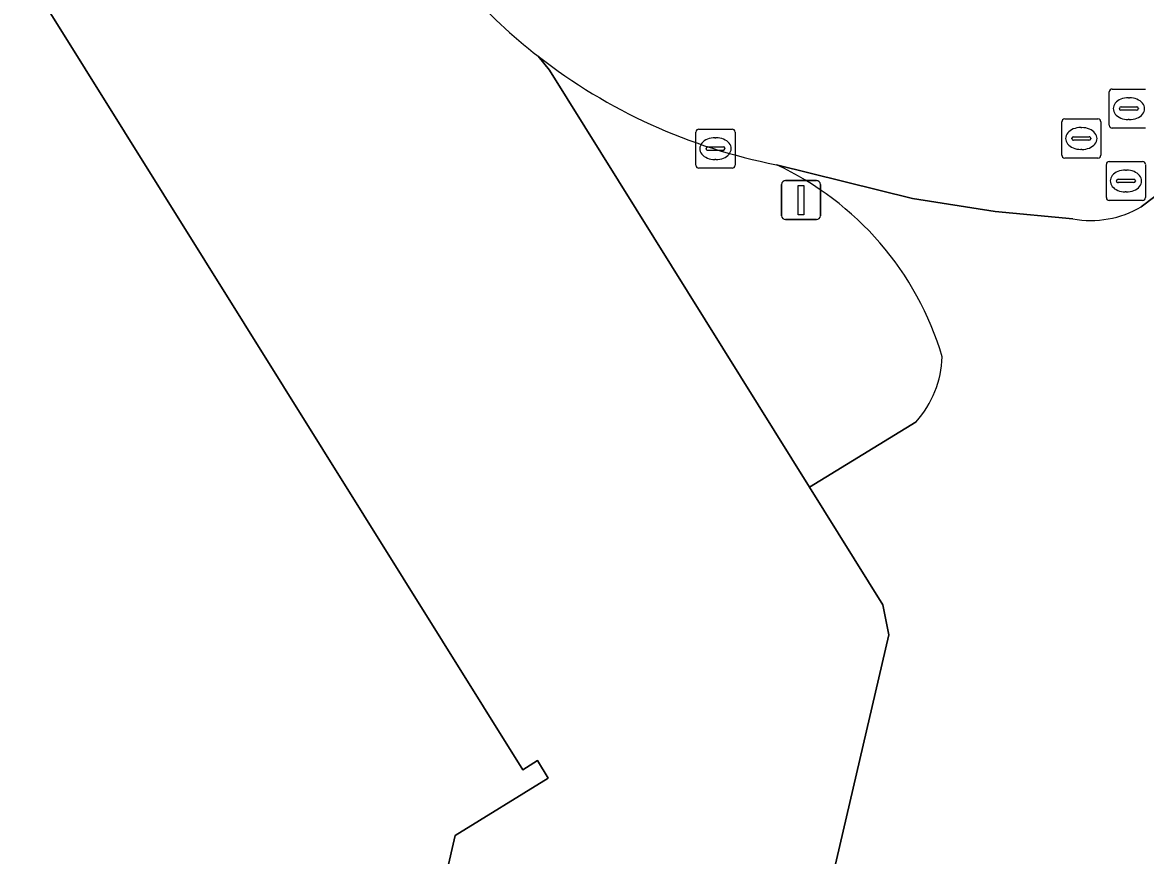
# Model space of a CAD drawing. Extents: x 158455 to 159797, y 387218 to 388672.
# Drawn here: x 158642.94 to 158671.68, y 387702.71 to 387724.02 of the extents above; entities that cross this region are included whole.
import ezdxf

# ---------------------------------------------------------------- set-up
doc = ezdxf.new("R2010")
doc.units = 0
for name, color, linetype in [('IMGEO_Erf', 7, 'Continuous'), ('IMGEO_Groenvoorziening', 7, 'Continuous'), ('IMGEO_Kolk', 7, 'Continuous'), ('IMGEO_Lichtmast', 7, 'Continuous'), ('IMGEO_Pand', 7, 'Continuous'), ('IMGEO_Rijbaan_lokaal_gesloten', 7, 'Continuous'), ('IMGEO_Rioolput', 7, 'Continuous'), ('IMGEO_Voetpad_open', 7, 'Continuous')]:
    doc.layers.add(name, color=color, linetype=linetype)

msp = doc.modelspace()

# ---------------------------------------------------------------- linework, layer by layer
at = {"layer": 'IMGEO_Erf'}
for points in [[(158764.23, 387655.435), (158760.938, 387660.621), (158752.449, 387674.212), (158745.989, 387684.505), (158737.208, 387698.526), (158731.137, 387708.209), (158722.147, 387722.567), (158718.817, 387727.884), (158715.701, 387732.896), (158708.12, 387728.101), (158702.939, 387736.307), (158698.726, 387733.735), (158693.354, 387730.367), (158678.252, 387721.013), (158676.734, 387723.441), (158675.313, 387722.599), (158672.969, 387720.363), (158671.575, 387719.307)], [(158669.824, 387718.999), (158667.832, 387719.191), (158665.722, 387719.52), (158662.237, 387720.385)], [(158665.816, 387713.81), (158663.087, 387712.133), (158664.963, 387709.124), (158665.114, 387708.357), (158661.211, 387691.563), (158660.796, 387690.921), (158654.938, 387687.24), (158660.413, 387678.284), (158600.856, 387641.123)]]:
    msp.add_lwpolyline(points, dxfattribs=at)
for centre, radius, start, end in [((158658.91, 387713.223), 7.897, 16.5377, 65.0803), ((158670.281, 387721.532), 2.573, 259.7686, 300.1838), ((158663.86, 387715.555), 2.622, 318.2631, 358.1579)]:
    msp.add_arc(centre, radius, start, end, dxfattribs=at)
at = {"layer": 'IMGEO_Groenvoorziening'}
msp.add_lwpolyline([(158656.14, 387723.161), (158656.433, 387722.807), (158663.087, 387712.133), (158665.816, 387713.81)], dxfattribs=at)
for centre, radius, start, end in [((158665, 387734.536), 14.418, 232.0866, 258.9533), ((158658.91, 387713.223), 7.897, 16.5377, 65.0803), ((158663.86, 387715.555), 2.622, 318.2631, 358.1579)]:
    msp.add_arc(centre, radius, start, end, dxfattribs=at)
at = {"layer": 'IMGEO_Kolk'}
for p, q in [((158660.253, 387721.296), (158661.105, 387721.296)), ((158660.178, 387720.37), (158660.178, 387721.222)), ((158660.666, 387721.076), (158660.691, 387721.076)), ((158661.179, 387721.222), (158661.179, 387720.37)), ((158660.437, 387720.79), (158660.437, 387720.802)), ((158660.875, 387720.753), (158660.477, 387720.753)), ((158660.48, 387720.839), (158660.878, 387720.839)), ((158660.921, 387720.802), (158660.921, 387720.79)), ((158660.689, 387720.516), (158660.664, 387720.516)), ((158661.105, 387720.296), (158660.253, 387720.296))]:
    msp.add_line(p, q, dxfattribs=at)
for points in [[(158660.253, 387721.296), (158661.105, 387721.296)], [(158660.178, 387720.37), (158660.178, 387721.222)], [(158661.179, 387721.222), (158661.179, 387720.37)], [(158661.105, 387720.296), (158660.253, 387720.296)]]:
    msp.add_lwpolyline(points, dxfattribs=at)
for centre, radius, start, end in [((158660.255, 387721.22), 0.0765, 91.552, 178.448), ((158660.255, 387721.22), 0.0765, 91.552, 178.448), ((158661.103, 387721.22), 0.0765, 1.552, 88.448), ((158661.103, 387721.22), 0.0765, 1.552, 88.448), ((158660.477, 387720.799), 0.0403, 85.8775, 175.7526), ((158660.474, 387720.789), 0.0366, 178.938, 274.7102), ((158660.878, 387720.796), 0.043, 264.8664, 352.4533), ((158660.882, 387720.801), 0.0386, 1.7309, 96.639), ((158660.255, 387720.372), 0.0765, 181.552, 268.448), ((158660.255, 387720.372), 0.0765, 181.552, 268.448), ((158661.103, 387720.372), 0.0765, 271.552, 358.448), ((158661.103, 387720.372), 0.0765, 271.552, 358.448)]:
    msp.add_arc(centre, radius, start, end, dxfattribs=at)
for centre, major_axis, ratio, start_param, end_param in [((158660.665, 387720.796), (-0.387, 0.002), 0.722429, 4.712389, 7.853982), ((158660.69, 387720.796), (-0.39, 0.002), 0.717154, 1.570796, 4.712389)]:
    msp.add_ellipse(centre, major_axis=major_axis, ratio=ratio, start_param=start_param, end_param=end_param, dxfattribs=at)
at = {"layer": 'IMGEO_Lichtmast'}
for p, q in [((158662.372, 387719.08), (158662.372, 387719.88)), ((158662.372, 387719.88), (158662.372, 387719.08)), ((158662.472, 387719.98), (158663.262, 387719.98)), ((158663.262, 387719.98), (158662.472, 387719.98)), ((158663.362, 387719.88), (158663.362, 387719.08)), ((158663.362, 387719.08), (158663.362, 387719.88)), ((158663.262, 387718.98), (158662.472, 387718.98)), ((158662.472, 387718.98), (158663.262, 387718.98))]:
    msp.add_line(p, q, dxfattribs=at)
msp.add_lwpolyline([(158662.792, 387719.855), (158662.942, 387719.855), (158662.942, 387719.105), (158662.792, 387719.105), (158662.792, 387719.855)], dxfattribs=at)
for centre, start, end in [((158662.472, 387719.88), 90, 180), ((158662.472, 387719.88), 90, 180), ((158663.262, 387719.88), 0, 90), ((158663.262, 387719.88), 360, 90), ((158662.472, 387719.08), 180, 270), ((158662.472, 387719.08), 180, 270), ((158663.262, 387719.08), 270, 0), ((158663.262, 387719.08), 270, 0)]:
    msp.add_arc(centre, 0.1, start, end, dxfattribs=at)
at = {"layer": 'IMGEO_Pand'}
msp.add_lwpolyline([(158620.864, 387712.627), (158639.621, 387682.593), (158639.892, 387682.174), (158640.353, 387682.45), (158640.085, 387682.889), (158648.248, 387687.974), (158652.373, 387690.544), (158652.663, 387690.129), (158653.031, 387690.361), (158653.092, 387690.4), (158651.615, 387692.771), (158654.02, 387703.221), (158656.401, 387704.693), (158656.124, 387705.139), (158655.749, 387704.906), (158642.493, 387726.138), (158635.284, 387721.635)], close=True, dxfattribs=at)
at = {"layer": 'IMGEO_Rijbaan_lokaal_gesloten'}
for points in [[(158671.575, 387719.307), (158672.969, 387720.363), (158675.313, 387722.599), (158676.734, 387723.441), (158691.85, 387732.816), (158697.186, 387736.185)], [(158662.237, 387720.385), (158665.722, 387719.52), (158667.832, 387719.191), (158669.824, 387718.999)]]:
    msp.add_lwpolyline(points, dxfattribs=at)
for centre, radius, start, end in [((158664.985, 387734.527), 14.402, 211.9171, 232.1113), ((158665, 387734.536), 14.418, 232.0866, 258.9533), ((158670.281, 387721.532), 2.573, 259.7686, 300.1838)]:
    msp.add_arc(centre, radius, start, end, dxfattribs=at)
at = {"layer": 'IMGEO_Rioolput'}
for p, q in [((158670.757, 387721.394), (158670.757, 387722.246)), ((158670.832, 387722.32), (158671.684, 387722.32)), ((158671.245, 387722.1), (158671.27, 387722.1)), ((158671.016, 387721.814), (158671.016, 387721.826)), ((158671.454, 387721.777), (158671.056, 387721.777)), ((158671.059, 387721.863), (158671.457, 387721.863)), ((158671.5, 387721.826), (158671.5, 387721.814)), ((158669.54, 387720.63), (158669.54, 387721.482)), ((158669.615, 387721.556), (158670.467, 387721.556)), ((158670.028, 387721.336), (158670.053, 387721.336)), ((158670.541, 387721.482), (158670.541, 387720.63)), ((158671.684, 387721.32), (158670.832, 387721.32)), ((158671.268, 387721.54), (158671.243, 387721.54)), ((158669.799, 387721.05), (158669.799, 387721.062)), ((158670.237, 387721.013), (158669.839, 387721.013)), ((158669.842, 387721.099), (158670.24, 387721.099)), ((158670.283, 387721.062), (158670.283, 387721.05)), ((158670.051, 387720.776), (158670.026, 387720.776)), ((158670.467, 387720.556), (158669.615, 387720.556)), ((158670.756, 387720.469), (158671.608, 387720.469)), ((158670.681, 387719.543), (158670.681, 387720.395)), ((158671.169, 387720.249), (158671.194, 387720.249)), ((158671.682, 387720.395), (158671.682, 387719.543)), ((158670.94, 387719.963), (158670.94, 387719.975)), ((158671.378, 387719.926), (158670.98, 387719.926)), ((158670.983, 387720.012), (158671.381, 387720.012)), ((158671.424, 387719.975), (158671.424, 387719.963)), ((158671.192, 387719.689), (158671.167, 387719.689)), ((158671.608, 387719.469), (158670.756, 387719.469))]:
    msp.add_line(p, q, dxfattribs=at)
for points in [[(158670.757, 387721.394), (158670.757, 387722.246)], [(158670.832, 387722.32), (158671.684, 387722.32)], [(158669.54, 387720.63), (158669.54, 387721.482)], [(158669.615, 387721.556), (158670.467, 387721.556)], [(158670.541, 387721.482), (158670.541, 387720.63)], [(158671.684, 387721.32), (158670.832, 387721.32)], [(158670.467, 387720.556), (158669.615, 387720.556)], [(158670.756, 387720.469), (158671.608, 387720.469)], [(158670.681, 387719.543), (158670.681, 387720.395)], [(158671.682, 387720.395), (158671.682, 387719.543)], [(158671.608, 387719.469), (158670.756, 387719.469)]]:
    msp.add_lwpolyline(points, dxfattribs=at)
for centre, radius, start, end in [((158670.834, 387722.244), 0.0765, 91.552, 178.448), ((158670.834, 387722.244), 0.0765, 91.552, 178.448), ((158671.056, 387721.823), 0.0403, 85.8775, 175.7526), ((158671.053, 387721.813), 0.0366, 178.938, 274.7102), ((158671.457, 387721.82), 0.043, 264.8664, 352.4533), ((158671.461, 387721.825), 0.0386, 1.7309, 96.639), ((158669.617, 387721.48), 0.0765, 91.552, 178.448), ((158669.617, 387721.48), 0.0765, 91.552, 178.448), ((158670.465, 387721.48), 0.0765, 1.552, 88.448), ((158670.465, 387721.48), 0.0765, 1.552, 88.448), ((158670.834, 387721.396), 0.0765, 181.552, 268.448), ((158670.834, 387721.396), 0.0765, 181.552, 268.448), ((158669.839, 387721.059), 0.0403, 85.8775, 175.7526), ((158669.836, 387721.049), 0.0366, 178.938, 274.7102), ((158670.24, 387721.056), 0.043, 264.8664, 352.4533), ((158670.244, 387721.061), 0.0386, 1.7309, 96.639), ((158669.617, 387720.632), 0.0765, 181.552, 268.448), ((158669.617, 387720.632), 0.0765, 181.552, 268.448), ((158670.465, 387720.632), 0.0765, 271.552, 358.448), ((158670.465, 387720.632), 0.0765, 271.552, 358.448), ((158670.758, 387720.393), 0.0765, 91.552, 178.448), ((158670.758, 387720.393), 0.0765, 91.552, 178.448), ((158671.606, 387720.393), 0.0765, 1.552, 88.448), ((158671.606, 387720.393), 0.0765, 1.552, 88.448), ((158670.98, 387719.972), 0.0403, 85.8775, 175.7526), ((158670.977, 387719.962), 0.0366, 178.938, 274.7102), ((158671.381, 387719.969), 0.043, 264.8664, 352.4533), ((158671.385, 387719.974), 0.0386, 1.7309, 96.639), ((158670.758, 387719.545), 0.0765, 181.552, 268.448), ((158670.758, 387719.545), 0.0765, 181.552, 268.448), ((158671.606, 387719.545), 0.0765, 271.552, 358.448), ((158671.606, 387719.545), 0.0765, 271.552, 358.448)]:
    msp.add_arc(centre, radius, start, end, dxfattribs=at)
for centre, major_axis, ratio, start_param, end_param in [((158671.244, 387721.82), (-0.387, 0.002), 0.722429, 4.712389, 7.853982), ((158671.269, 387721.82), (-0.39, 0.002), 0.717154, 1.570796, 4.712389), ((158670.027, 387721.056), (-0.387, 0.002), 0.722429, 4.712389, 7.853982), ((158670.052, 387721.056), (-0.39, 0.002), 0.717154, 1.570796, 4.712389), ((158671.168, 387719.969), (-0.387, 0.002), 0.722429, 4.712389, 7.853982), ((158671.193, 387719.969), (-0.39, 0.002), 0.717154, 1.570796, 4.712389)]:
    msp.add_ellipse(centre, major_axis=major_axis, ratio=ratio, start_param=start_param, end_param=end_param, dxfattribs=at)
at = {"layer": 'IMGEO_Voetpad_open'}
msp.add_lwpolyline([(158650.255, 387729.364), (158648.726, 387729.563), (158648.333, 387729.828), (158646.78, 387732.341), (158645.967, 387731.826), (158645.574, 387732.483), (158633.232, 387724.858), (158635.284, 387721.635), (158642.493, 387726.138), (158655.749, 387704.906), (158656.124, 387705.139), (158656.401, 387704.693), (158654.02, 387703.221), (158651.615, 387692.771), (158653.092, 387690.4), (158653.031, 387690.361), (158654.938, 387687.24), (158660.796, 387690.921), (158661.211, 387691.563), (158665.114, 387708.357), (158664.963, 387709.124), (158663.087, 387712.133), (158656.433, 387722.807), (158656.14, 387723.161)], dxfattribs=at)
msp.add_arc((158664.985, 387734.527), 14.402, 211.9171, 232.1113, dxfattribs=at)

doc.saveas('drawing.dxf')
